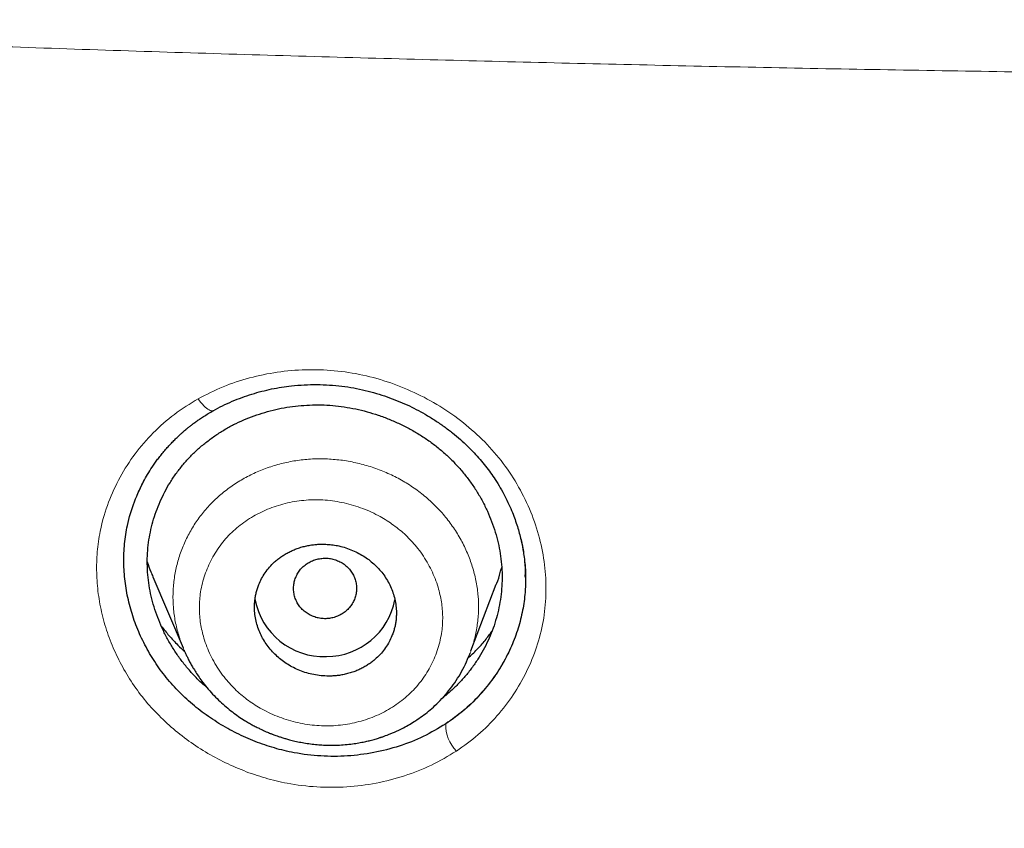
# Model space of a CAD drawing. Header units: millimetres. Extents: x 8 to 473, y 11 to 654.
# Tile 509 of 656: x 214 to 227, y 537 to 548. Entities that reach past the tile are written whole.
import ezdxf

# ---------------------------------------------------------------- set-up
doc = ezdxf.new("R2010")
doc.units = ezdxf.units.MM

msp = doc.modelspace()

# ---------------------------------------------------------------- linework, layer by layer
at = {"color": 7, "linetype": 'Continuous', "lineweight": 30}
for p, q in [((220.41, 540.73), (220.412, 540.74)), ((215.706, 540.442), (216.089, 539.544)), ((220.432, 540.447), (220.431, 540.468)), ((220.437, 540.447), (220.436, 540.46)), ((219.742, 539.504), (220.065, 540.349)), ((216.103, 539.513), (216.104, 539.51)), ((216.112, 539.493), (216.104, 539.51)), ((219.727, 539.465), (219.725, 539.46)), ((219.727, 539.465), (219.731, 539.474))]:
    msp.add_line(p, q, dxfattribs=at)
at = {"color": 8, "linetype": 'Continuous', "lineweight": 0, "flags": 128}
msp.add_lwpolyline([(216.475, 542.554), (216.469, 542.551), (216.458, 542.549), (216.446, 542.55), (216.432, 542.554), (216.418, 542.561), (216.402, 542.571), (216.386, 542.583), (216.369, 542.598), (216.352, 542.615), (216.334, 542.635), (216.316, 542.656), (216.298, 542.679), (216.281, 542.704)], dxfattribs=at)
at = {"color": 7, "linetype": 'Continuous', "lineweight": 30}
for centre, radius, start, end in [((217.876, 540.32), 0.889, 190.2644, 272.0863), ((217.904, 540.323), 0.891, 270.3082, 349.0331)]:
    msp.add_arc(centre, radius, start, end, dxfattribs=at)
at = {"color": 8, "linetype": 'Continuous', "lineweight": 0}
msp.add_arc((219.894, 538.563), 0.471, 178.2528, 224.6281, dxfattribs=at)
at = {"color": 7, "linetype": 'Continuous', "lineweight": 30}
for points, knots in [([(221.01, 527.569), (220.684, 527.85), (220.03, 528.411), (219.051, 529.254), (218.073, 530.098), (217.098, 530.943), (216.126, 531.791), (215.264, 532.549), (214.511, 533.218), (213.865, 533.797), (213.223, 534.379), (212.584, 534.964), (211.949, 535.553), (211.319, 536.147), (210.749, 536.696), (210.237, 537.197), (209.782, 537.65), (209.332, 538.108), (208.887, 538.569), (208.448, 539.036), (208.046, 539.474), (207.68, 539.883), (207.349, 540.261), (207.024, 540.644), (206.704, 541.03), (206.39, 541.42), (206.073, 541.827), (205.754, 542.251), (205.435, 542.694), (205.124, 543.142), (204.824, 543.596), (204.533, 544.056), (204.251, 544.521), (203.986, 544.978), (203.737, 545.427), (203.504, 545.866), (203.278, 546.309), (203.06, 546.755), (202.85, 547.204), (202.716, 547.506), (202.65, 547.657)], [0, 0, 0, 0, 0.046678, 0.093358, 0.140035, 0.186703, 0.233358, 0.280003, 0.311414, 0.342826, 0.374242, 0.405664, 0.437095, 0.468531, 0.499969, 0.523309, 0.54665, 0.569991, 0.593334, 0.61668, 0.640026, 0.658366, 0.676703, 0.695034, 0.713361, 0.731682, 0.750001, 0.769982, 0.789965, 0.809955, 0.829953, 0.849958, 0.869969, 0.889983, 0.908331, 0.926677, 0.945019, 0.963356, 0.981684, 1, 1, 1, 1]), ([(205, 546.042), (205.014, 546.017), (205.08, 545.897), (205.195, 545.693), (205.345, 545.433), (205.49, 545.188), (205.632, 544.951), (205.772, 544.724), (205.909, 544.506), (206.044, 544.297), (206.175, 544.097), (206.303, 543.905), (206.428, 543.723), (206.548, 543.549), (206.664, 543.385), (206.775, 543.23), (206.883, 543.083), (206.987, 542.942), (207.087, 542.809), (207.184, 542.682), (207.278, 542.56), (207.372, 542.44), (207.498, 542.281), (207.657, 542.085), (207.865, 541.835), (208.091, 541.573), (208.337, 541.297), (208.61, 541.001), (208.912, 540.685), (209.245, 540.352), (209.587, 540.023), (209.937, 539.701), (210.294, 539.385), (210.658, 539.077), (211.017, 538.784), (211.371, 538.506), (211.719, 538.244), (212.072, 537.987), (212.429, 537.738), (212.79, 537.496), (213.182, 537.241), (213.607, 536.976), (214.065, 536.702), (214.528, 536.436), (214.997, 536.178), (215.471, 535.927), (215.949, 535.684), (216.447, 535.441), (216.966, 535.198), (217.504, 534.957), (218.047, 534.724), (218.592, 534.499), (219.14, 534.283), (219.69, 534.074), (220.243, 533.874), (220.798, 533.68), (221.355, 533.494), (221.911, 533.317), (222.465, 533.147), (223.019, 532.984), (223.573, 532.827), (224.169, 532.666), (224.805, 532.502), (225.483, 532.335), (226.162, 532.175), (226.843, 532.023), (227.525, 531.878), (228.25, 531.732), (229.018, 531.586), (229.828, 531.441), (230.639, 531.306), (231.458, 531.18), (232.284, 531.061), (233.116, 530.95), (233.949, 530.849), (234.784, 530.755), (235.619, 530.671), (236.455, 530.594), (237.168, 530.535), (237.759, 530.491), (238.228, 530.458), (238.697, 530.429), (239.166, 530.401), (239.635, 530.376), (240.101, 530.354), (240.55, 530.334), (240.977, 530.317), (241.382, 530.303), (241.779, 530.291), (242.166, 530.28), (242.545, 530.271), (242.833, 530.264), (243.033, 530.261), (243.152, 530.258), (243.277, 530.256), (243.409, 530.254), (243.548, 530.252), (243.704, 530.25), (243.876, 530.247), (244.066, 530.245), (244.266, 530.243), (244.477, 530.241), (244.7, 530.24), (244.934, 530.238), (245.177, 530.237), (245.431, 530.237), (245.695, 530.236), (245.969, 530.237), (246.253, 530.237), (246.547, 530.238), (246.851, 530.24), (247.165, 530.242), (247.489, 530.245), (247.823, 530.249), (248.167, 530.253), (248.511, 530.257), (248.854, 530.262), (249.196, 530.267), (249.546, 530.273), (249.905, 530.28), (250.272, 530.287), (250.52, 530.292), (250.645, 530.294)], [0, 0, 0, 0, 0.001749, 0.008238, 0.014162, 0.019898, 0.025448, 0.030811, 0.035989, 0.040982, 0.045791, 0.050415, 0.054856, 0.059114, 0.063118, 0.066946, 0.070597, 0.074072, 0.07743, 0.080606, 0.08365, 0.086699, 0.089757, 0.095796, 0.101878, 0.109177, 0.116538, 0.123959, 0.133239, 0.142606, 0.152033, 0.161465, 0.170896, 0.180321, 0.189737, 0.198357, 0.206961, 0.215549, 0.224116, 0.232669, 0.241229, 0.2517, 0.262184, 0.272679, 0.283185, 0.293699, 0.304222, 0.314748, 0.32633, 0.337909, 0.349483, 0.361048, 0.372599, 0.384139, 0.39567, 0.407197, 0.41872, 0.43024, 0.441553, 0.452869, 0.464187, 0.475509, 0.489203, 0.5029, 0.516601, 0.530307, 0.544016, 0.557727, 0.573889, 0.590052, 0.606215, 0.622381, 0.638879, 0.655377, 0.671872, 0.688367, 0.704859, 0.721345, 0.737821, 0.747043, 0.756264, 0.765485, 0.774708, 0.783932, 0.793153, 0.80223, 0.810367, 0.818328, 0.826113, 0.833723, 0.841158, 0.848417, 0.850658, 0.852977, 0.855432, 0.858022, 0.860749, 0.86361, 0.867158, 0.870893, 0.874818, 0.878931, 0.883322, 0.887909, 0.892693, 0.897674, 0.90285, 0.908224, 0.913793, 0.919559, 0.925522, 0.931681, 0.938037, 0.944589, 0.951338, 0.958283, 0.964823, 0.971528, 0.978398, 0.985433, 0.992634, 1, 1, 1, 1]), ([(216.47, 542.552), (216.51, 542.573), (216.589, 542.616), (216.712, 542.672), (216.836, 542.721), (216.961, 542.763), (217.087, 542.799), (217.212, 542.828), (217.338, 542.851), (217.476, 542.869), (217.626, 542.882), (217.788, 542.885), (217.947, 542.879), (218.103, 542.865), (218.254, 542.842), (218.4, 542.811), (218.541, 542.773), (218.677, 542.729), (218.807, 542.68), (218.931, 542.627), (219.048, 542.569), (219.167, 542.505), (219.285, 542.432), (219.401, 542.353), (219.509, 542.271), (219.608, 542.188), (219.699, 542.104), (219.782, 542.02), (219.858, 541.935), (219.928, 541.851), (219.992, 541.765), (220.055, 541.673), (220.116, 541.574), (220.174, 541.468), (220.225, 541.364), (220.267, 541.265), (220.303, 541.171), (220.332, 541.084), (220.357, 540.998), (220.379, 540.914), (220.397, 540.829), (220.413, 540.738), (220.425, 540.64), (220.435, 540.534), (220.436, 540.46), (220.437, 540.422)], [0, 0, 0, 0, 0.026048, 0.051694, 0.076937, 0.101777, 0.126215, 0.150249, 0.17388, 0.197109, 0.22746, 0.257111, 0.286078, 0.314379, 0.342037, 0.36907, 0.395417, 0.421062, 0.446009, 0.470259, 0.493815, 0.516677, 0.543195, 0.568718, 0.59325, 0.616797, 0.639365, 0.660963, 0.681663, 0.701862, 0.721634, 0.740944, 0.764406, 0.787126, 0.809111, 0.830363, 0.848784, 0.866618, 0.883866, 0.900528, 0.91729, 0.935413, 0.955243, 0.976773, 1, 1, 1, 1]), ([(215.506, 541.481), (215.518, 541.51), (215.543, 541.567), (215.588, 541.655), (215.638, 541.745), (215.687, 541.822), (215.73, 541.886), (215.766, 541.935), (215.805, 541.985), (215.845, 542.035), (215.887, 542.083), (215.93, 542.129), (215.971, 542.172), (216.01, 542.21), (216.044, 542.242), (216.073, 542.269), (216.097, 542.29), (216.114, 542.304), (216.124, 542.312), (216.13, 542.317), (216.137, 542.323), (216.145, 542.33), (216.156, 542.339), (216.171, 542.351), (216.192, 542.367), (216.22, 542.389), (216.257, 542.416), (216.301, 542.446), (216.352, 542.48), (216.41, 542.517), (216.453, 542.542), (216.475, 542.554)], [0, 0, 0, 0, 0.065376, 0.134108, 0.206214, 0.281711, 0.322617, 0.364458, 0.407236, 0.450952, 0.495204, 0.536338, 0.578233, 0.614967, 0.64654, 0.672948, 0.694191, 0.710265, 0.716364, 0.72117, 0.726215, 0.733132, 0.742933, 0.755618, 0.771188, 0.796439, 0.82683, 0.862366, 0.903061, 0.948932, 1, 1, 1, 1]), ([(216.395, 539.035), (216.37, 539.056), (216.308, 539.11), (216.217, 539.203), (216.121, 539.312), (216.033, 539.427), (215.954, 539.547), (215.882, 539.671), (215.819, 539.798), (215.765, 539.929), (215.719, 540.062), (215.683, 540.197), (215.657, 540.333), (215.64, 540.47), (215.633, 540.607), (215.636, 540.743), (215.649, 540.879), (215.672, 541.012), (215.704, 541.144), (215.746, 541.273), (215.796, 541.398), (215.855, 541.521), (215.922, 541.639), (215.997, 541.752), (216.081, 541.86), (216.172, 541.963), (216.271, 542.06), (216.377, 542.149), (216.489, 542.232), (216.607, 542.308), (216.73, 542.376), (216.858, 542.436), (216.99, 542.488), (217.126, 542.532), (217.265, 542.569), (217.406, 542.596), (217.55, 542.615), (217.695, 542.625), (217.841, 542.627), (217.988, 542.619), (218.134, 542.601), (218.28, 542.575), (218.424, 542.54), (218.566, 542.497), (218.706, 542.445), (218.842, 542.385), (218.974, 542.318), (219.102, 542.243), (219.224, 542.16), (219.341, 542.071), (219.451, 541.974), (219.554, 541.871), (219.65, 541.762), (219.738, 541.647), (219.818, 541.527), (219.89, 541.404), (219.953, 541.276), (220.007, 541.145), (220.053, 541.012), (220.089, 540.876), (220.116, 540.739), (220.133, 540.601), (220.14, 540.463), (220.136, 540.324), (220.123, 540.188), (220.1, 540.053), (220.067, 539.921), (220.026, 539.791), (219.975, 539.665), (219.916, 539.543), (219.849, 539.425), (219.773, 539.312), (219.69, 539.204), (219.599, 539.101), (219.501, 539.006), (219.429, 538.943), (219.389, 538.913), (219.386, 538.911)], [0, 0, 0, 0, 0.009194, 0.022712, 0.036235, 0.049768, 0.063313, 0.07687, 0.090434, 0.104001, 0.117568, 0.131131, 0.144686, 0.158235, 0.171779, 0.185317, 0.198849, 0.212383, 0.225923, 0.239472, 0.253031, 0.2666, 0.280178, 0.293766, 0.307365, 0.320977, 0.334607, 0.348235, 0.361841, 0.375432, 0.389011, 0.40258, 0.416138, 0.429685, 0.443221, 0.456747, 0.470263, 0.483774, 0.497284, 0.510803, 0.524335, 0.537881, 0.551438, 0.565004, 0.578572, 0.592137, 0.605695, 0.619241, 0.632773, 0.646295, 0.65981, 0.673322, 0.686833, 0.700351, 0.713879, 0.727419, 0.740972, 0.754537, 0.768115, 0.781705, 0.795311, 0.808937, 0.82259, 0.83624, 0.849857, 0.863452, 0.877032, 0.890601, 0.904161, 0.917713, 0.931256, 0.944791, 0.958316, 0.971834, 0.985348, 0.998861, 1, 1, 1, 1]), ([(219.422, 538.577), (219.329, 538.522), (219.143, 538.41), (218.834, 538.29), (218.511, 538.207), (218.176, 538.164), (217.836, 538.163), (217.525, 538.201), (217.247, 538.268), (217.003, 538.351), (216.767, 538.456), (216.542, 538.581), (216.33, 538.725), (216.133, 538.888), (215.954, 539.067), (215.796, 539.263), (215.66, 539.471), (215.546, 539.69), (215.456, 539.918), (215.39, 540.151), (215.348, 540.388), (215.332, 540.626), (215.342, 540.864), (215.383, 541.123), (215.462, 541.398), (215.554, 541.583), (215.599, 541.674)], [0, 0, 0, 0, 0.050305, 0.100619, 0.150908, 0.201112, 0.251189, 0.301162, 0.33865, 0.376156, 0.413672, 0.451178, 0.488651, 0.526082, 0.563482, 0.600898, 0.638342, 0.675794, 0.713271, 0.750775, 0.788297, 0.825834, 0.863397, 0.901022, 0.951195, 1, 1, 1, 1]), ([(217.913, 539.184), (217.93, 539.184), (217.965, 539.184), (218.018, 539.187), (218.075, 539.193), (218.133, 539.204), (218.194, 539.219), (218.252, 539.237), (218.307, 539.259), (218.358, 539.283), (218.408, 539.311), (218.455, 539.341), (218.499, 539.374), (218.551, 539.418), (218.606, 539.474), (218.661, 539.544), (218.706, 539.617), (218.737, 539.684), (218.759, 539.744), (218.774, 539.794), (218.785, 539.844), (218.792, 539.894), (218.796, 539.943), (218.797, 540.004), (218.793, 540.076), (218.778, 540.16), (218.755, 540.242), (218.723, 540.321), (218.684, 540.397), (218.637, 540.468), (218.584, 540.535), (218.525, 540.595), (218.462, 540.65), (218.394, 540.699), (218.32, 540.743), (218.24, 540.781), (218.155, 540.813), (218.085, 540.832), (218.03, 540.843), (217.993, 540.849), (217.956, 540.853), (217.918, 540.856), (217.875, 540.858), (217.827, 540.858), (217.773, 540.855), (217.716, 540.848), (217.658, 540.838), (217.598, 540.823), (217.54, 540.805), (217.485, 540.783), (217.434, 540.759), (217.384, 540.731), (217.337, 540.701), (217.293, 540.668), (217.241, 540.624), (217.185, 540.567), (217.13, 540.496), (217.085, 540.422), (217.054, 540.355), (217.032, 540.296), (217.018, 540.246), (217.007, 540.196), (217, 540.147), (216.996, 540.099), (216.995, 540.039), (216.999, 539.966), (217.014, 539.882), (217.037, 539.8), (217.069, 539.721), (217.108, 539.646), (217.155, 539.575), (217.208, 539.508), (217.267, 539.448), (217.33, 539.393), (217.398, 539.344), (217.471, 539.3), (217.551, 539.262), (217.636, 539.23), (217.725, 539.206), (217.818, 539.189), (217.881, 539.186), (217.913, 539.184)], [0, 0, 0, 0, 0.0089936, 0.0185537, 0.0286804, 0.0393739, 0.0506345, 0.0624622, 0.0728728, 0.083285, 0.0936987, 0.1041138, 0.1145305, 0.1249487, 0.1423934, 0.1593139, 0.1757114, 0.1915875, 0.2018848, 0.2119513, 0.2217877, 0.2313944, 0.2407721, 0.2499215, 0.2659644, 0.281877, 0.2976642, 0.3133307, 0.3288817, 0.3443221, 0.3596572, 0.3748923, 0.3893108, 0.4040648, 0.4191587, 0.4345964, 0.4503817, 0.4665182, 0.4730743, 0.4796873, 0.4863575, 0.493085, 0.4998701, 0.5090414, 0.518712, 0.5288823, 0.5395524, 0.5507227, 0.5623931, 0.5728059, 0.583221, 0.5936385, 0.6040584, 0.6144806, 0.6249053, 0.6425893, 0.6596805, 0.6761799, 0.6920887, 0.7023695, 0.7123886, 0.7221468, 0.7316445, 0.7408823, 0.7498608, 0.7659715, 0.7819301, 0.7977416, 0.8134111, 0.8289439, 0.8443456, 0.8596215, 0.8747776, 0.8891399, 0.9038626, 0.9189502, 0.934407, 0.9502369, 0.9664434, 0.9830301, 1, 1, 1, 1]), ([(217.883, 540.681), (217.862, 540.679), (217.82, 540.676), (217.759, 540.66), (217.702, 540.636), (217.648, 540.604), (217.601, 540.564), (217.561, 540.517), (217.53, 540.464), (217.507, 540.408), (217.493, 540.349), (217.489, 540.288), (217.496, 540.228), (217.512, 540.17), (217.537, 540.114), (217.571, 540.063), (217.612, 540.018), (217.661, 539.98), (217.716, 539.95), (217.774, 539.928), (217.836, 539.914), (217.899, 539.911), (217.961, 539.917), (218.022, 539.933), (218.08, 539.957), (218.133, 539.989), (218.18, 540.03), (218.22, 540.076), (218.252, 540.129), (218.275, 540.185), (218.289, 540.244), (218.292, 540.305), (218.286, 540.365), (218.27, 540.423), (218.245, 540.479), (218.211, 540.53), (218.169, 540.575), (218.12, 540.613), (218.066, 540.644), (218.007, 540.665), (217.946, 540.679), (217.904, 540.68), (217.883, 540.681)], [0, 0, 0, 0, 0.024996, 0.049996, 0.075004, 0.100004, 0.125, 0.149996, 0.174996, 0.200004, 0.225004, 0.25, 0.274996, 0.299996, 0.325004, 0.350004, 0.375, 0.399996, 0.424996, 0.450004, 0.475004, 0.5, 0.524996, 0.549996, 0.575004, 0.600004, 0.625, 0.649996, 0.674996, 0.700004, 0.725004, 0.75, 0.774996, 0.799996, 0.825004, 0.850004, 0.875, 0.899996, 0.924996, 0.950004, 0.975004, 1, 1, 1, 1]), ([(215.635, 540.632), (215.649, 540.59), (215.67, 540.526), (215.698, 540.464), (215.707, 540.443)], [0, 0, 0, 0, 0.658824, 1, 1, 1, 1]), ([(220.433, 540.538), (220.435, 540.44), (220.438, 540.266), (220.402, 540.016), (220.345, 539.788), (220.26, 539.561), (220.148, 539.34), (220.009, 539.127), (219.841, 538.925), (219.648, 538.737), (219.498, 538.631), (219.422, 538.577)], [0, 0, 0, 0, 0.125988, 0.225689, 0.328172, 0.433421, 0.54144, 0.652176, 0.765547, 0.881486, 1, 1, 1, 1]), ([(220.065, 540.349), (220.067, 540.353), (220.087, 540.401), (220.11, 540.473), (220.127, 540.542), (220.133, 540.564)], [0, 0, 0, 0, 0.06208, 0.694656, 1, 1, 1, 1]), ([(215.812, 539.818), (215.844, 539.778), (215.911, 539.695), (216.011, 539.587), (216.082, 539.522), (216.112, 539.494)], [0, 0, 0, 0, 0.349859, 0.726975, 1, 1, 1, 1]), ([(219.707, 539.415), (219.726, 539.432), (219.784, 539.483), (219.872, 539.578), (219.953, 539.673), (219.995, 539.733), (220.008, 539.75)], [0, 0, 0, 0, 0.169962, 0.513273, 0.857127, 1, 1, 1, 1]), ([(216.11, 539.493), (216.113, 539.486), (216.119, 539.472), (216.129, 539.452), (216.139, 539.432), (216.149, 539.412), (216.16, 539.39), (216.172, 539.366), (216.19, 539.332), (216.216, 539.288), (216.251, 539.231), (216.292, 539.168), (216.345, 539.096), (216.408, 539.017), (216.481, 538.936), (216.558, 538.861), (216.635, 538.792), (216.713, 538.73), (216.791, 538.673), (216.859, 538.628), (216.918, 538.593), (216.967, 538.565), (217.016, 538.539), (217.063, 538.516), (217.105, 538.496), (217.142, 538.48), (217.171, 538.467), (217.194, 538.458), (217.211, 538.451), (217.226, 538.446), (217.244, 538.439), (217.27, 538.429), (217.304, 538.417), (217.345, 538.404), (217.391, 538.39), (217.447, 538.375), (217.511, 538.359), (217.585, 538.343), (217.665, 538.329), (217.747, 538.319), (217.832, 538.311), (217.917, 538.307), (218.007, 538.306), (218.1, 538.31), (218.192, 538.318), (218.278, 538.329), (218.354, 538.343), (218.42, 538.357), (218.472, 538.369), (218.512, 538.38), (218.542, 538.389), (218.566, 538.396), (218.585, 538.402), (218.599, 538.407), (218.611, 538.411), (218.625, 538.416), (218.648, 538.424), (218.679, 538.435), (218.718, 538.45), (218.765, 538.47), (218.823, 538.496), (218.891, 538.53), (218.965, 538.571), (219.044, 538.619), (219.125, 538.676), (219.207, 538.739), (219.292, 538.813), (219.377, 538.898), (219.461, 538.995), (219.539, 539.1), (219.61, 539.213), (219.674, 539.333), (219.709, 539.419), (219.727, 539.462)], [0, 0, 0, 0, 0.00548, 0.010131, 0.01486, 0.019535, 0.024889, 0.030927, 0.037651, 0.050384, 0.065034, 0.081609, 0.100128, 0.123675, 0.147804, 0.171073, 0.193411, 0.214857, 0.23544, 0.255185, 0.267642, 0.279753, 0.291522, 0.302933, 0.313164, 0.321785, 0.328438, 0.333662, 0.337454, 0.3402, 0.343992, 0.349956, 0.357682, 0.367151, 0.377669, 0.388909, 0.40398, 0.420193, 0.43756, 0.456095, 0.473702, 0.49218, 0.511504, 0.531682, 0.552555, 0.571554, 0.588385, 0.603055, 0.615568, 0.623613, 0.63042, 0.63599, 0.64035, 0.64345, 0.645583, 0.648787, 0.653453, 0.661432, 0.670574, 0.680815, 0.695766, 0.712592, 0.73131, 0.751942, 0.774442, 0.797819, 0.821625, 0.849891, 0.878713, 0.908116, 0.93812, 0.968743, 1, 1, 1, 1])]:
    msp.add_open_spline(points, degree=3, knots=knots, dxfattribs=at)
at = {"color": 8, "linetype": 'Continuous', "lineweight": 0}
for points, knots in [([(203.674, 547.71), (203.914, 547.22), (204.394, 546.242), (205.208, 544.821), (206.098, 543.447), (207.078, 542.126), (208.155, 540.866), (209.327, 539.684), (210.587, 538.595), (211.98, 537.549), (213.511, 536.553), (215.182, 535.614), (216.909, 534.77), (218.676, 534.017), (220.469, 533.349), (222.284, 532.758), (224.467, 532.136), (227.031, 531.522), (229.976, 530.956), (232.939, 530.504), (235.912, 530.166), (239.2, 529.909), (242.805, 529.771), (246.727, 529.745), (249.345, 529.79), (250.655, 529.812)], [0, 0, 0, 0, 0.031471, 0.062783, 0.094016, 0.125279, 0.156773, 0.188306, 0.219569, 0.250669, 0.286221, 0.321967, 0.357931, 0.393747, 0.429399, 0.464993, 0.500596, 0.55657, 0.612682, 0.668724, 0.724614, 0.780428, 0.853514, 0.92669, 1, 1, 1, 1]), ([(204.43, 547.566), (204.566, 547.292), (204.836, 546.746), (205.271, 545.942), (205.728, 545.151), (206.21, 544.377), (206.718, 543.62), (207.256, 542.88), (207.798, 542.189), (208.346, 541.546), (208.895, 540.95), (209.467, 540.373), (210.062, 539.815), (210.678, 539.278), (211.312, 538.762), (211.963, 538.269), (212.656, 537.782), (213.395, 537.3), (214.178, 536.826), (214.977, 536.376), (215.792, 535.948), (216.619, 535.543), (217.457, 535.16), (218.304, 534.799), (219.23, 534.429), (220.237, 534.056), (221.326, 533.684), (222.423, 533.34), (223.527, 533.022), (224.707, 532.71), (225.965, 532.405), (227.3, 532.111), (228.642, 531.844), (229.99, 531.604), (231.343, 531.389), (232.781, 531.187), (234.302, 531.002), (235.907, 530.839), (237.514, 530.705), (239.223, 530.595), (241.036, 530.513), (242.953, 530.462), (244.873, 530.441), (246.794, 530.443), (248.717, 530.464), (249.999, 530.489), (250.641, 530.501)], [0, 0, 0, 0, 0.017984, 0.035903, 0.053768, 0.071592, 0.089391, 0.107185, 0.125001, 0.140635, 0.156315, 0.172025, 0.187748, 0.203466, 0.219162, 0.234816, 0.25041, 0.267854, 0.285338, 0.302857, 0.320404, 0.337967, 0.355533, 0.373086, 0.390605, 0.412579, 0.434516, 0.456435, 0.47835, 0.500273, 0.526342, 0.552445, 0.578577, 0.604732, 0.630901, 0.657075, 0.687915, 0.718729, 0.749497, 0.780228, 0.816809, 0.8534, 0.89001, 0.926645, 0.963308, 1, 1, 1, 1]), ([(250.662, 529.434), (249.821, 529.418), (248.14, 529.387), (245.618, 529.372), (243.1, 529.394), (240.584, 529.468), (238.071, 529.603), (235.742, 529.798), (233.598, 530.032), (231.639, 530.294), (229.689, 530.606), (227.75, 530.97), (225.826, 531.39), (224.068, 531.829), (222.473, 532.277), (221.038, 532.725), (219.614, 533.22), (218.203, 533.765), (216.909, 534.32), (215.732, 534.876), (214.672, 535.421), (213.635, 536.004), (212.624, 536.625), (211.659, 537.273), (210.741, 537.953), (209.872, 538.662), (209.036, 539.41), (208.238, 540.195), (207.481, 541.014), (206.724, 541.92), (205.975, 542.919), (205.237, 544.012), (204.554, 545.14), (203.916, 546.297), (203.53, 547.088), (203.337, 547.485)], [0, 0, 0, 0, 0.046708, 0.0933744, 0.1400074, 0.186622, 0.2332436, 0.2799036, 0.3165784, 0.3532388, 0.3898651, 0.4264416, 0.4629576, 0.4994078, 0.52722, 0.5550538, 0.5829411, 0.6109233, 0.6390267, 0.6611162, 0.6831808, 0.7052079, 0.727192, 0.7491355, 0.769963, 0.7908897, 0.8118703, 0.8328592, 0.8538113, 0.8746838, 0.8996463, 0.9246114, 0.9496333, 0.9747531, 1, 1, 1, 1]), ([(228.885, 546.822), (228.358, 546.828), (227.304, 546.841), (225.725, 546.866), (224.147, 546.893), (222.57, 546.925), (220.995, 546.961), (219.421, 547), (217.849, 547.043), (216.279, 547.089), (214.711, 547.14), (213.145, 547.194), (211.58, 547.252), (210.539, 547.293), (210.019, 547.314)], [0, 0, 0, 0, 0.083332, 0.166665, 0.250001, 0.333339, 0.416677, 0.500015, 0.583353, 0.666689, 0.750022, 0.833352, 0.916679, 1, 1, 1, 1]), ([(216.281, 542.704), (216.385, 542.757), (216.593, 542.863), (216.931, 542.974), (217.282, 543.047), (217.643, 543.078), (218.009, 543.067), (218.372, 543.011), (218.727, 542.91), (219.068, 542.769), (219.39, 542.59), (219.687, 542.375), (219.955, 542.128), (220.186, 541.85), (220.377, 541.548), (220.525, 541.227), (220.63, 540.894), (220.689, 540.554), (220.702, 540.213), (220.667, 539.876), (220.583, 539.55), (220.455, 539.237), (220.286, 538.944), (220.079, 538.675), (219.839, 538.432), (219.652, 538.299), (219.558, 538.232)], [0, 0, 0, 0, 0.041737, 0.083478, 0.125206, 0.166899, 0.20856, 0.250249, 0.291965, 0.333641, 0.375286, 0.416902, 0.458521, 0.500231, 0.541998, 0.583717, 0.625398, 0.667022, 0.708571, 0.75007, 0.791621, 0.833279, 0.875006, 0.916736, 0.958408, 1, 1, 1, 1]), ([(219.558, 538.232), (219.454, 538.17), (219.247, 538.046), (218.902, 537.912), (218.541, 537.819), (218.168, 537.771), (217.788, 537.77), (217.44, 537.812), (217.13, 537.887), (216.856, 537.98), (216.593, 538.097), (216.34, 538.237), (216.103, 538.399), (215.883, 538.581), (215.682, 538.782), (215.504, 539.001), (215.352, 539.235), (215.225, 539.48), (215.124, 539.735), (215.05, 539.997), (215.004, 540.262), (214.987, 540.529), (214.998, 540.794), (215.043, 541.084), (215.135, 541.393), (215.282, 541.711), (215.472, 542.007), (215.704, 542.275), (215.972, 542.513), (216.178, 542.64), (216.281, 542.704)], [0, 0, 0, 0, 0.041679, 0.083431, 0.125209, 0.166945, 0.208591, 0.250152, 0.281339, 0.312561, 0.343809, 0.375063, 0.406301, 0.43751, 0.468696, 0.499897, 0.531119, 0.562348, 0.593597, 0.624865, 0.656141, 0.687417, 0.718695, 0.749999, 0.791698, 0.833322, 0.874924, 0.916537, 0.958201, 1, 1, 1, 1]), ([(216.104, 539.51), (216.1, 539.517), (216.071, 539.579), (216.031, 539.702), (215.987, 539.876), (215.963, 540.053), (215.958, 540.231), (215.972, 540.408), (216.004, 540.581), (216.054, 540.75), (216.122, 540.913), (216.205, 541.068), (216.305, 541.215), (216.419, 541.351), (216.549, 541.476), (216.691, 541.588), (216.845, 541.685), (217.007, 541.769), (217.179, 541.836), (217.357, 541.888), (217.541, 541.924), (217.73, 541.942), (217.922, 541.943), (218.05, 541.929), (218.114, 541.922)], [0, 0, 0, 0, 0.006329, 0.053515, 0.100651, 0.147804, 0.195056, 0.242401, 0.289642, 0.336821, 0.383975, 0.431127, 0.478303, 0.525539, 0.572888, 0.620311, 0.667565, 0.714709, 0.76182, 0.808977, 0.856275, 0.903826, 0.951769, 1, 1, 1, 1]), ([(218.114, 541.922), (218.178, 541.911), (218.305, 541.89), (218.49, 541.837), (218.669, 541.769), (218.841, 541.685), (219.004, 541.585), (219.157, 541.471), (219.297, 541.343), (219.424, 541.203), (219.535, 541.051), (219.631, 540.892), (219.709, 540.725), (219.77, 540.552), (219.813, 540.376), (219.837, 540.197), (219.842, 540.017), (219.827, 539.838), (219.793, 539.664), (219.759, 539.539), (219.731, 539.475), (219.727, 539.465)], [0, 0, 0, 0, 0.055356, 0.110433, 0.165321, 0.220109, 0.274887, 0.329765, 0.384877, 0.440202, 0.49537, 0.550427, 0.605415, 0.660362, 0.7153, 0.770272, 0.825349, 0.88048, 0.935353, 0.990048, 1, 1, 1, 1]), ([(218.015, 541.403), (217.974, 541.409), (217.893, 541.419), (217.771, 541.423), (217.65, 541.418), (217.531, 541.405), (217.414, 541.383), (217.3, 541.352), (217.189, 541.313), (217.082, 541.267), (216.98, 541.213), (216.883, 541.152), (216.791, 541.084), (216.706, 541.008), (216.628, 540.927), (216.558, 540.839), (216.495, 540.746), (216.44, 540.649), (216.393, 540.547), (216.355, 540.442), (216.326, 540.335), (216.307, 540.231), (216.297, 540.132), (216.294, 540.039), (216.299, 539.945), (216.31, 539.851), (216.328, 539.758), (216.354, 539.659), (216.389, 539.556), (216.436, 539.449), (216.491, 539.345), (216.554, 539.245), (216.622, 539.155), (216.693, 539.074), (216.764, 539.002), (216.839, 538.935), (216.92, 538.873), (217.003, 538.816), (217.096, 538.761), (217.199, 538.709), (217.312, 538.662), (217.427, 538.623), (217.546, 538.592), (217.666, 538.569), (217.786, 538.556), (217.907, 538.551), (218.028, 538.555), (218.147, 538.569), (218.263, 538.59), (218.377, 538.621), (218.488, 538.659), (218.595, 538.705), (218.698, 538.759), (218.796, 538.821), (218.888, 538.89), (218.974, 538.966), (219.052, 539.048), (219.123, 539.136), (219.186, 539.229), (219.241, 539.327), (219.287, 539.428), (219.325, 539.533), (219.354, 539.641), (219.373, 539.745), (219.383, 539.844), (219.385, 539.937), (219.38, 540.032), (219.369, 540.125), (219.351, 540.219), (219.325, 540.318), (219.289, 540.421), (219.242, 540.528), (219.187, 540.632), (219.124, 540.732), (219.056, 540.821), (218.987, 540.901), (218.917, 540.972), (218.841, 541.038), (218.762, 541.1), (218.678, 541.157), (218.585, 541.212), (218.483, 541.264), (218.37, 541.312), (218.254, 541.351), (218.135, 541.383), (218.055, 541.397), (218.015, 541.403)], [0, 0, 0, 0, 0.012608, 0.025198, 0.037747, 0.050271, 0.06278, 0.075279, 0.087772, 0.100259, 0.11274, 0.125216, 0.137689, 0.150166, 0.162657, 0.175163, 0.187681, 0.200204, 0.212726, 0.225236, 0.237729, 0.2502, 0.260577, 0.270945, 0.281315, 0.291692, 0.30208, 0.312478, 0.32497, 0.337477, 0.35, 0.362539, 0.3751, 0.385591, 0.396078, 0.406525, 0.416945, 0.427349, 0.437744, 0.450213, 0.462686, 0.475167, 0.48766, 0.500171, 0.512703, 0.525224, 0.537719, 0.550202, 0.562682, 0.575167, 0.587662, 0.600172, 0.612702, 0.625256, 0.637844, 0.650426, 0.662981, 0.675517, 0.688037, 0.700545, 0.713038, 0.725517, 0.737981, 0.750432, 0.760803, 0.771173, 0.78155, 0.791938, 0.802337, 0.812747, 0.825245, 0.837745, 0.850239, 0.862719, 0.875181, 0.885554, 0.895915, 0.906271, 0.916629, 0.926997, 0.937377, 0.949853, 0.962352, 0.974876, 0.987424, 1, 1, 1, 1]), ([(220.431, 540.468), (220.43, 540.525), (220.428, 540.683), (220.394, 540.839), (220.372, 540.938)], [0, 0, 0, 0, 0.364124, 1, 1, 1, 1]), ([(219.422, 538.577), (219.506, 538.636), (219.672, 538.754), (219.887, 538.969), (220.072, 539.207), (220.222, 539.468), (220.337, 539.746), (220.41, 540.037), (220.441, 540.273), (220.434, 540.41), (220.432, 540.447)], [0, 0, 0, 0, 0.135337, 0.271257, 0.407559, 0.543915, 0.679982, 0.815533, 0.950755, 1, 1, 1, 1])]:
    msp.add_open_spline(points, degree=3, knots=knots, dxfattribs=at)

doc.saveas('drawing.dxf')
